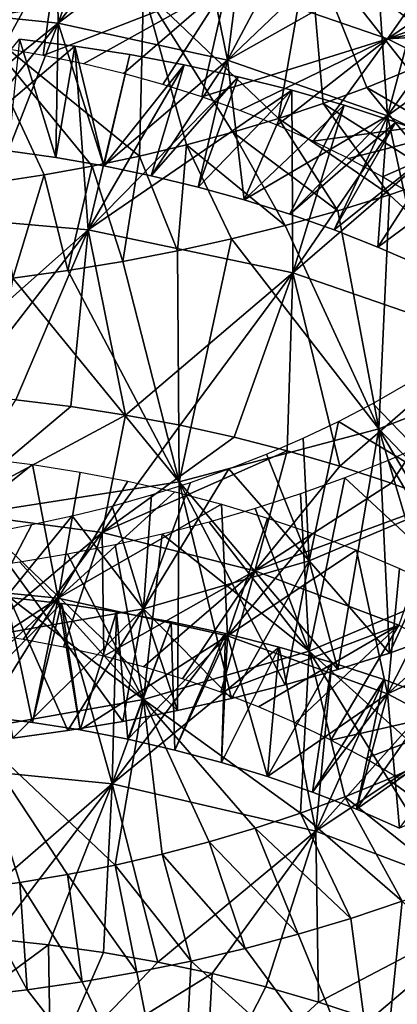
# Model space of a CAD drawing. Header units: millimetres. Extents: x -161 to 161, y -94 to 1149.
# Tile 794 of 1056: x 44.81 to 47.22, y 399.76 to 406.05. Entities that reach past the tile are written whole.
import ezdxf

# ---------------------------------------------------------------- set-up
doc = ezdxf.new("R2010")
doc.units = ezdxf.units.MM
doc.header["$LTSCALE"] = 81.481481
for name, color, linetype in [('65', 7, 'CONTINUOUS'), ('66', 7, 'CONTINUOUS'), ('67', 7, 'CONTINUOUS'), ('68', 7, 'CONTINUOUS'), ('69', 7, 'CONTINUOUS'), ('70', 7, 'CONTINUOUS'), ('80', 7, 'CONTINUOUS'), ('81', 7, 'CONTINUOUS')]:
    doc.layers.add(name, color=color, linetype=linetype)

msp = doc.modelspace()

# ---------------------------------------------------------------- linework, layer by layer
at = {"layer": '65', "color": 7, "linetype": 'CONTINUOUS', "true_color": 0xaaaaaa}
for points in [[(44.7803, 403.6186, -23.213), (45.1322, 403.5757, -23.2182), (44.3337, 402.9061, -22.2504), (44.7803, 403.6186, -23.213)], [(45.1322, 403.5757, -23.2182), (45.4828, 403.5216, -23.2096), (44.3337, 402.9061, -22.2504), (45.1322, 403.5757, -23.2182)], [(44.3337, 402.9061, -22.2504), (45.4828, 403.5216, -23.2096), (45.3339, 402.7704, -22.2857), (44.3337, 402.9061, -22.2504)], [(45.4828, 403.5216, -23.2096), (45.831, 403.4564, -23.1873), (45.3339, 402.7704, -22.2857), (45.4828, 403.5216, -23.2096)], [(45.831, 403.4564, -23.1873), (46.1759, 403.3801, -23.1515), (45.3339, 402.7704, -22.2857), (45.831, 403.4564, -23.1873)], [(46.1759, 403.3801, -23.1515), (46.5165, 403.2928, -23.1023), (45.3339, 402.7704, -22.2857), (46.1759, 403.3801, -23.1515)], [(45.3339, 402.7704, -22.2857), (46.5165, 403.2928, -23.1023), (46.3091, 402.5268, -22.1884), (45.3339, 402.7704, -22.2857)], [(46.5165, 403.2928, -23.1023), (46.8521, 403.1947, -23.04), (46.3091, 402.5268, -22.1884), (46.5165, 403.2928, -23.1023)], [(46.8521, 403.1947, -23.04), (47.1817, 403.0859, -22.9646), (46.3091, 402.5268, -22.1884), (46.8521, 403.1947, -23.04)], [(47.1817, 403.0859, -22.9646), (47.5045, 402.9665, -22.8766), (46.3091, 402.5268, -22.1884), (47.1817, 403.0859, -22.9646)], [(46.3091, 402.5268, -22.1884), (47.5045, 402.9665, -22.8766), (47.2304, 402.1787, -21.9643), (46.3091, 402.5268, -22.1884)], [(44.3337, 402.9061, -22.2504), (45.3339, 402.7704, -22.2857), (44.5679, 402.1285, -21.3385), (44.3337, 402.9061, -22.2504)], [(44.5679, 402.1285, -21.3385), (45.3339, 402.7704, -22.2857), (44.8275, 402.0885, -21.3564), (44.5679, 402.1285, -21.3385)], [(44.8275, 402.0885, -21.3564), (45.3339, 402.7704, -22.2857), (45.086, 402.0392, -21.3629), (44.8275, 402.0885, -21.3564)], [(45.086, 402.0392, -21.3629), (45.3339, 402.7704, -22.2857), (45.3426, 401.9808, -21.3581), (45.086, 402.0392, -21.3629)], [(45.3339, 402.7704, -22.2857), (46.3091, 402.5268, -22.1884), (45.3426, 401.9808, -21.3581), (45.3339, 402.7704, -22.2857)], [(45.3426, 401.9808, -21.3581), (46.3091, 402.5268, -22.1884), (45.5962, 401.9134, -21.3423), (45.3426, 401.9808, -21.3581)], [(45.5962, 401.9134, -21.3423), (46.3091, 402.5268, -22.1884), (45.8461, 401.8372, -21.3156), (45.5962, 401.9134, -21.3423)], [(45.8461, 401.8372, -21.3156), (46.3091, 402.5268, -22.1884), (46.0916, 401.7521, -21.2782), (45.8461, 401.8372, -21.3156)], [(46.3091, 402.5268, -22.1884), (47.2304, 402.1787, -21.9643), (46.0916, 401.7521, -21.2782), (46.3091, 402.5268, -22.1884)], [(46.0916, 401.7521, -21.2782), (47.2304, 402.1787, -21.9643), (46.332, 401.6584, -21.2302), (46.0916, 401.7521, -21.2782)], [(46.332, 401.6584, -21.2302), (47.2304, 402.1787, -21.9643), (46.5668, 401.556, -21.1718), (46.332, 401.6584, -21.2302)], [(46.5668, 401.556, -21.1718), (47.2304, 402.1787, -21.9643), (46.7952, 401.4452, -21.1034), (46.5668, 401.556, -21.1718)], [(47.2304, 402.1787, -21.9643), (48.0702, 401.7331, -21.6231), (46.7952, 401.4452, -21.1034), (47.2304, 402.1787, -21.9643)], [(46.7952, 401.4452, -21.1034), (48.0702, 401.7331, -21.6231), (47.0164, 401.3263, -21.0252), (46.7952, 401.4452, -21.1034)], [(47.0164, 401.3263, -21.0252), (48.0702, 401.7331, -21.6231), (47.2296, 401.1994, -20.9376), (47.0164, 401.3263, -21.0252)], [(44.6371, 400.1753, -26.1828), (44.9894, 400.1377, -26.196), (44.0018, 399.4083, -25.2306), (44.6371, 400.1753, -26.1828)], [(44.0018, 399.4083, -25.2306), (44.9894, 400.1377, -26.196), (45.0035, 399.314, -25.3167), (44.0018, 399.4083, -25.2306)], [(44.9894, 400.1377, -26.196), (45.3406, 400.0879, -26.196), (45.0035, 399.314, -25.3167), (44.9894, 400.1377, -26.196)], [(45.3406, 400.0879, -26.196), (45.6898, 400.0262, -26.183), (45.0035, 399.314, -25.3167), (45.3406, 400.0879, -26.196)], [(45.6898, 400.0262, -26.183), (46.0361, 399.9526, -26.1572), (45.0035, 399.314, -25.3167), (45.6898, 400.0262, -26.183)], [(45.0035, 399.314, -25.3167), (46.0361, 399.9526, -26.1572), (45.9902, 399.1027, -25.2757), (45.0035, 399.314, -25.3167)], [(46.0361, 399.9526, -26.1572), (46.3786, 399.8673, -26.1187), (45.9902, 399.1027, -25.2757), (46.0361, 399.9526, -26.1572)], [(46.3786, 399.8673, -26.1187), (46.7164, 399.7702, -26.0676), (45.9902, 399.1027, -25.2757), (46.3786, 399.8673, -26.1187)], [(46.7164, 399.7702, -26.0676), (47.0487, 399.6615, -26.0043), (45.9902, 399.1027, -25.2757), (46.7164, 399.7702, -26.0676)]]:
    msp.add_3dface(points, dxfattribs=at)
at = {"layer": '66', "color": 7, "linetype": 'CONTINUOUS', "true_color": 0xaaaaaa}
for points in [[(44.7308, 405.2109, -20.4618), (45.0376, 405.1672, -20.4687), (44.8047, 405.9237, -21.4246), (44.7308, 405.2109, -20.4618)], [(44.8047, 405.9237, -21.4246), (45.0376, 405.1672, -20.4687), (45.1578, 405.8796, -21.4268), (44.8047, 405.9237, -21.4246)], [(45.0376, 405.1672, -20.4687), (45.343, 405.1138, -20.4626), (45.1578, 405.8796, -21.4268), (45.0376, 405.1672, -20.4687)], [(45.1578, 405.8796, -21.4268), (45.343, 405.1138, -20.4626), (45.5091, 405.8248, -21.4149), (45.1578, 405.8796, -21.4268)], [(45.5091, 405.8248, -21.4149), (45.343, 405.1138, -20.4626), (45.8579, 405.7595, -21.3888), (45.5091, 405.8248, -21.4149)], [(45.343, 405.1138, -20.4626), (45.646, 405.0509, -20.4437), (45.8579, 405.7595, -21.3888), (45.343, 405.1138, -20.4626)], [(45.8579, 405.7595, -21.3888), (45.646, 405.0509, -20.4437), (46.2033, 405.6838, -21.3488), (45.8579, 405.7595, -21.3888)], [(45.646, 405.0509, -20.4437), (45.9457, 404.9784, -20.4121), (46.2033, 405.6838, -21.3488), (45.646, 405.0509, -20.4437)], [(46.2033, 405.6838, -21.3488), (45.9457, 404.9784, -20.4121), (46.5445, 405.5976, -21.2951), (46.2033, 405.6838, -21.3488)], [(45.9457, 404.9784, -20.4121), (46.2412, 404.8964, -20.3681), (46.5445, 405.5976, -21.2951), (45.9457, 404.9784, -20.4121)], [(46.5445, 405.5976, -21.2951), (46.2412, 404.8964, -20.3681), (46.8805, 405.501, -21.2277), (46.5445, 405.5976, -21.2951)], [(46.2412, 404.8964, -20.3681), (46.5318, 404.8052, -20.3117), (46.8805, 405.501, -21.2277), (46.2412, 404.8964, -20.3681)], [(46.8805, 405.501, -21.2277), (46.5318, 404.8052, -20.3117), (47.2104, 405.3942, -21.1468), (46.8805, 405.501, -21.2277)], [(46.5318, 404.8052, -20.3117), (46.8166, 404.7047, -20.2431), (47.2104, 405.3942, -21.1468), (46.5318, 404.8052, -20.3117)], [(47.2104, 405.3942, -21.1468), (46.8166, 404.7047, -20.2431), (47.5334, 405.2773, -21.0526), (47.2104, 405.3942, -21.1468)], [(46.8166, 404.7047, -20.2431), (47.0948, 404.595, -20.1626), (47.5334, 405.2773, -21.0526), (46.8166, 404.7047, -20.2431)], [(47.5334, 405.2773, -21.0526), (47.0948, 404.595, -20.1626), (47.8487, 405.1505, -20.9456), (47.5334, 405.2773, -21.0526)], [(47.0948, 404.595, -20.1626), (47.3659, 404.4764, -20.0704), (47.8487, 405.1505, -20.9456), (47.0948, 404.595, -20.1626)], [(44.5786, 401.5961, -23.3349), (44.8864, 401.5581, -23.3507), (44.7182, 402.3591, -24.2574), (44.5786, 401.5961, -23.3349)], [(44.7182, 402.3591, -24.2574), (44.8864, 401.5581, -23.3507), (45.0722, 402.318, -24.2657), (44.7182, 402.3591, -24.2574)], [(44.8864, 401.5581, -23.3507), (45.1928, 401.5096, -23.3541), (45.0722, 402.318, -24.2657), (44.8864, 401.5581, -23.3507)], [(45.0722, 402.318, -24.2657), (45.1928, 401.5096, -23.3541), (45.4246, 402.2653, -24.2604), (45.0722, 402.318, -24.2657)], [(45.1928, 401.5096, -23.3541), (45.4971, 401.4506, -23.3451), (45.4246, 402.2653, -24.2604), (45.1928, 401.5096, -23.3541)], [(45.4246, 402.2653, -24.2604), (45.4971, 401.4506, -23.3451), (45.7744, 402.2012, -24.2417), (45.4246, 402.2653, -24.2604)], [(45.4971, 401.4506, -23.3451), (45.7984, 401.3814, -23.3241), (45.7744, 402.2012, -24.2417), (45.4971, 401.4506, -23.3451)], [(45.7744, 402.2012, -24.2417), (45.7984, 401.3814, -23.3241), (46.121, 402.1257, -24.2097), (45.7744, 402.2012, -24.2417)], [(45.7984, 401.3814, -23.3241), (46.0961, 401.3019, -23.2911), (46.121, 402.1257, -24.2097), (45.7984, 401.3814, -23.3241)], [(46.121, 402.1257, -24.2097), (46.0961, 401.3019, -23.2911), (46.4635, 402.039, -24.1645), (46.121, 402.1257, -24.2097)], [(46.0961, 401.3019, -23.2911), (46.3894, 401.2122, -23.2462), (46.4635, 402.039, -24.1645), (46.0961, 401.3019, -23.2911)], [(46.4635, 402.039, -24.1645), (46.3894, 401.2122, -23.2462), (46.801, 401.941, -24.1063), (46.4635, 402.039, -24.1645)], [(46.3894, 401.2122, -23.2462), (46.6774, 401.1124, -23.1897), (46.801, 401.941, -24.1063), (46.3894, 401.2122, -23.2462)], [(46.801, 401.941, -24.1063), (46.6774, 401.1124, -23.1897), (47.1329, 401.8318, -24.0352), (46.801, 401.941, -24.1063)], [(46.6774, 401.1124, -23.1897), (46.9591, 401.0027, -23.1216), (47.1329, 401.8318, -24.0352), (46.6774, 401.1124, -23.1897)], [(47.1329, 401.8318, -24.0352), (46.9591, 401.0027, -23.1216), (47.458, 401.7117, -23.9514), (47.1329, 401.8318, -24.0352)], [(47.458, 401.7117, -23.9514), (46.9591, 401.0027, -23.1216), (47.7755, 401.5807, -23.8552), (47.458, 401.7117, -23.9514)], [(46.9591, 401.0027, -23.1216), (47.2339, 400.8832, -23.0424), (47.7755, 401.5807, -23.8552), (46.9591, 401.0027, -23.1216)]]:
    msp.add_3dface(points, dxfattribs=at)
at = {"layer": '67', "color": 7, "linetype": 'CONTINUOUS', "true_color": 0xaaaaaa}
for points in [[(44.8047, 405.9237, -21.4246), (45.1578, 405.8796, -21.4268), (43.9091, 404.8232, -22.2362), (44.8047, 405.9237, -21.4246)], [(43.9091, 404.8232, -22.2362), (45.1578, 405.8796, -21.4268), (45.2443, 404.7044, -22.3095), (43.9091, 404.8232, -22.2362)], [(45.1578, 405.8796, -21.4268), (45.5091, 405.8248, -21.4149), (45.2443, 404.7044, -22.3095), (45.1578, 405.8796, -21.4268)], [(45.5091, 405.8248, -21.4149), (45.8579, 405.7595, -21.3888), (45.2443, 404.7044, -22.3095), (45.5091, 405.8248, -21.4149)], [(45.8579, 405.7595, -21.3888), (46.2033, 405.6838, -21.3488), (45.2443, 404.7044, -22.3095), (45.8579, 405.7595, -21.3888)], [(46.2033, 405.6838, -21.3488), (46.5445, 405.5976, -21.2951), (45.2443, 404.7044, -22.3095), (46.2033, 405.6838, -21.3488)], [(45.2443, 404.7044, -22.3095), (46.5445, 405.5976, -21.2951), (46.5527, 404.4301, -22.1834), (45.2443, 404.7044, -22.3095)], [(46.5445, 405.5976, -21.2951), (46.8805, 405.501, -21.2277), (46.5527, 404.4301, -22.1834), (46.5445, 405.5976, -21.2951)], [(46.8805, 405.501, -21.2277), (47.2104, 405.3942, -21.1468), (46.5527, 404.4301, -22.1834), (46.8805, 405.501, -21.2277)], [(47.2104, 405.3942, -21.1468), (47.5334, 405.2773, -21.0526), (46.5527, 404.4301, -22.1834), (47.2104, 405.3942, -21.1468)], [(46.5527, 404.4301, -22.1834), (47.5334, 405.2773, -21.0526), (47.7861, 404.005, -21.8663), (46.5527, 404.4301, -22.1834)], [(44.0755, 403.6709, -23.1613), (43.9091, 404.8232, -22.2362), (45.2443, 404.7044, -22.3095), (44.0755, 403.6709, -23.1613)], [(44.4278, 403.6503, -23.1941), (44.0755, 403.6709, -23.1613), (45.2443, 404.7044, -22.3095), (44.4278, 403.6503, -23.1941)], [(44.7803, 403.6186, -23.213), (44.4278, 403.6503, -23.1941), (45.2443, 404.7044, -22.3095), (44.7803, 403.6186, -23.213)], [(45.1322, 403.5757, -23.2182), (44.7803, 403.6186, -23.213), (45.2443, 404.7044, -22.3095), (45.1322, 403.5757, -23.2182)], [(45.4828, 403.5216, -23.2096), (45.1322, 403.5757, -23.2182), (45.2443, 404.7044, -22.3095), (45.4828, 403.5216, -23.2096)], [(45.4828, 403.5216, -23.2096), (45.2443, 404.7044, -22.3095), (46.5527, 404.4301, -22.1834), (45.4828, 403.5216, -23.2096)], [(45.831, 403.4564, -23.1873), (45.4828, 403.5216, -23.2096), (46.5527, 404.4301, -22.1834), (45.831, 403.4564, -23.1873)], [(46.1759, 403.3801, -23.1515), (45.831, 403.4564, -23.1873), (46.5527, 404.4301, -22.1834), (46.1759, 403.3801, -23.1515)], [(46.5165, 403.2928, -23.1023), (46.1759, 403.3801, -23.1515), (46.5527, 404.4301, -22.1834), (46.5165, 403.2928, -23.1023)], [(46.8521, 403.1947, -23.04), (46.5165, 403.2928, -23.1023), (46.5527, 404.4301, -22.1834), (46.8521, 403.1947, -23.04)], [(46.8521, 403.1947, -23.04), (46.5527, 404.4301, -22.1834), (47.7861, 404.005, -21.8663), (46.8521, 403.1947, -23.04)], [(47.1817, 403.0859, -22.9646), (46.8521, 403.1947, -23.04), (47.7861, 404.005, -21.8663), (47.1817, 403.0859, -22.9646)], [(47.5045, 402.9665, -22.8766), (47.1817, 403.0859, -22.9646), (47.7861, 404.005, -21.8663), (47.5045, 402.9665, -22.8766)], [(44.7182, 402.3591, -24.2574), (45.0722, 402.318, -24.2657), (44.0628, 401.298, -25.1586), (44.7182, 402.3591, -24.2574)], [(44.0628, 401.298, -25.1586), (45.0722, 402.318, -24.2657), (45.3974, 401.1646, -25.217), (44.0628, 401.298, -25.1586)], [(45.0722, 402.318, -24.2657), (45.4246, 402.2653, -24.2604), (45.3974, 401.1646, -25.217), (45.0722, 402.318, -24.2657)], [(45.4246, 402.2653, -24.2604), (45.7744, 402.2012, -24.2417), (45.3974, 401.1646, -25.217), (45.4246, 402.2653, -24.2604)], [(45.7744, 402.2012, -24.2417), (46.121, 402.1257, -24.2097), (45.3974, 401.1646, -25.217), (45.7744, 402.2012, -24.2417)], [(46.121, 402.1257, -24.2097), (46.4635, 402.039, -24.1645), (45.3974, 401.1646, -25.217), (46.121, 402.1257, -24.2097)], [(45.3974, 401.1646, -25.217), (46.4635, 402.039, -24.1645), (46.6995, 400.8639, -25.087), (45.3974, 401.1646, -25.217)], [(46.4635, 402.039, -24.1645), (46.801, 401.941, -24.1063), (46.6995, 400.8639, -25.087), (46.4635, 402.039, -24.1645)], [(46.801, 401.941, -24.1063), (47.1329, 401.8318, -24.0352), (46.6995, 400.8639, -25.087), (46.801, 401.941, -24.1063)], [(47.1329, 401.8318, -24.0352), (47.458, 401.7117, -23.9514), (46.6995, 400.8639, -25.087), (47.1329, 401.8318, -24.0352)], [(47.458, 401.7117, -23.9514), (47.7755, 401.5807, -23.8552), (46.6995, 400.8639, -25.087), (47.458, 401.7117, -23.9514)], [(46.6995, 400.8639, -25.087), (47.7755, 401.5807, -23.8552), (47.9213, 400.4017, -24.7769), (46.6995, 400.8639, -25.087)], [(44.2845, 400.2008, -26.1566), (44.0628, 401.298, -25.1586), (45.3974, 401.1646, -25.217), (44.2845, 400.2008, -26.1566)], [(44.6371, 400.1753, -26.1828), (44.2845, 400.2008, -26.1566), (45.3974, 401.1646, -25.217), (44.6371, 400.1753, -26.1828)], [(44.9894, 400.1377, -26.196), (44.6371, 400.1753, -26.1828), (45.3974, 401.1646, -25.217), (44.9894, 400.1377, -26.196)], [(45.3406, 400.0879, -26.196), (44.9894, 400.1377, -26.196), (45.3974, 401.1646, -25.217), (45.3406, 400.0879, -26.196)], [(45.6898, 400.0262, -26.183), (45.3406, 400.0879, -26.196), (45.3974, 401.1646, -25.217), (45.6898, 400.0262, -26.183)], [(45.6898, 400.0262, -26.183), (45.3974, 401.1646, -25.217), (46.6995, 400.8639, -25.087), (45.6898, 400.0262, -26.183)], [(46.0361, 399.9526, -26.1572), (45.6898, 400.0262, -26.183), (46.6995, 400.8639, -25.087), (46.0361, 399.9526, -26.1572)], [(46.3786, 399.8673, -26.1187), (46.0361, 399.9526, -26.1572), (46.6995, 400.8639, -25.087), (46.3786, 399.8673, -26.1187)], [(46.7164, 399.7702, -26.0676), (46.3786, 399.8673, -26.1187), (46.6995, 400.8639, -25.087), (46.7164, 399.7702, -26.0676)], [(46.7164, 399.7702, -26.0676), (46.6995, 400.8639, -25.087), (47.9213, 400.4017, -24.7769), (46.7164, 399.7702, -26.0676)], [(47.0487, 399.6615, -26.0043), (46.7164, 399.7702, -26.0676), (47.9213, 400.4017, -24.7769), (47.0487, 399.6615, -26.0043)], [(47.3745, 399.5415, -25.9288), (47.0487, 399.6615, -26.0043), (47.9213, 400.4017, -24.7769), (47.3745, 399.5415, -25.9288)]]:
    msp.add_3dface(points, dxfattribs=at)
at = {"layer": '68', "color": 7, "linetype": 'CONTINUOUS', "true_color": 0xaaaaaa}
for points in [[(43.9487, 406.6303, -19.405), (45.0512, 406.5156, -19.4863), (44.1789, 405.9305, -18.4487), (43.9487, 406.6303, -19.405)], [(46.134, 406.2799, -19.3979), (47.6167, 406.583, -20.0451), (47.1576, 405.9267, -19.1467), (46.134, 406.2799, -19.3979)], [(47.6167, 406.583, -20.0451), (47.9288, 406.4567, -19.9323), (47.1576, 405.9267, -19.1467), (47.6167, 406.583, -20.0451)], [(44.1789, 405.9305, -18.4487), (45.0512, 406.5156, -19.4863), (44.4383, 405.9022, -18.4821), (44.1789, 405.9305, -18.4487)], [(44.4383, 405.9022, -18.4821), (45.0512, 406.5156, -19.4863), (44.6978, 405.8654, -18.5034), (44.4383, 405.9022, -18.4821)], [(44.6978, 405.8654, -18.5034), (45.0512, 406.5156, -19.4863), (44.9565, 405.8202, -18.5127), (44.6978, 405.8654, -18.5034)], [(45.0512, 406.5156, -19.4863), (46.134, 406.2799, -19.3979), (44.9565, 405.8202, -18.5127), (45.0512, 406.5156, -19.4863)], [(47.9288, 406.4567, -19.9323), (48.2324, 406.321, -19.8069), (47.1576, 405.9267, -19.1467), (47.9288, 406.4567, -19.9323)], [(48.2324, 406.321, -19.8069), (48.5268, 406.1764, -19.6693), (47.1576, 405.9267, -19.1467), (48.2324, 406.321, -19.8069)], [(44.9565, 405.8202, -18.5127), (46.134, 406.2799, -19.3979), (45.2138, 405.7665, -18.5103), (44.9565, 405.8202, -18.5127)], [(45.2138, 405.7665, -18.5103), (46.134, 406.2799, -19.3979), (45.4688, 405.7045, -18.4961), (45.2138, 405.7665, -18.5103)], [(45.4688, 405.7045, -18.4961), (46.134, 406.2799, -19.3979), (45.7209, 405.6341, -18.4705), (45.4688, 405.7045, -18.4961)], [(45.7209, 405.6341, -18.4705), (46.134, 406.2799, -19.3979), (45.9692, 405.5555, -18.4334), (45.7209, 405.6341, -18.4705)], [(46.134, 406.2799, -19.3979), (47.1576, 405.9267, -19.1467), (45.9692, 405.5555, -18.4334), (46.134, 406.2799, -19.3979)], [(48.5268, 406.1764, -19.6693), (48.8111, 406.023, -19.52), (47.1576, 405.9267, -19.1467), (48.5268, 406.1764, -19.6693)], [(47.1576, 405.9267, -19.1467), (48.8111, 406.023, -19.52), (48.0852, 405.4634, -18.7453), (47.1576, 405.9267, -19.1467)], [(45.9692, 405.5555, -18.4334), (47.1576, 405.9267, -19.1467), (46.2129, 405.4687, -18.385), (45.9692, 405.5555, -18.4334)], [(46.2129, 405.4687, -18.385), (47.1576, 405.9267, -19.1467), (46.451, 405.374, -18.3256), (46.2129, 405.4687, -18.385)], [(46.451, 405.374, -18.3256), (47.1576, 405.9267, -19.1467), (46.6826, 405.2714, -18.2555), (46.451, 405.374, -18.3256)], [(47.1576, 405.9267, -19.1467), (48.0852, 405.4634, -18.7453), (46.6826, 405.2714, -18.2555), (47.1576, 405.9267, -19.1467)], [(46.6826, 405.2714, -18.2555), (48.0852, 405.4634, -18.7453), (46.9073, 405.1613, -18.1751), (46.6826, 405.2714, -18.2555)], [(46.9073, 405.1613, -18.1751), (48.0852, 405.4634, -18.7453), (47.1242, 405.0439, -18.0847), (46.9073, 405.1613, -18.1751)], [(47.1242, 405.0439, -18.0847), (48.0852, 405.4634, -18.7453), (47.3328, 404.9196, -17.9849), (47.1242, 405.0439, -18.0847)], [(47.2734, 403.7179, -9.9671), (47.6355, 403.0025, -8.99), (47.0626, 403.5966, -9.8671), (47.2734, 403.7179, -9.9671)], [(47.0626, 403.5966, -9.8671), (47.6355, 403.0025, -8.99), (46.8437, 403.4816, -9.7773), (47.0626, 403.5966, -9.8671)], [(46.8437, 403.4816, -9.7773), (46.6557, 402.5904, -8.6557), (46.6172, 403.3732, -9.6979), (46.8437, 403.4816, -9.7773)], [(47.6355, 403.0025, -8.99), (46.6557, 402.5904, -8.6557), (46.8437, 403.4816, -9.7773), (47.6355, 403.0025, -8.99)], [(46.6172, 403.3732, -9.6979), (46.6557, 402.5904, -8.6557), (46.3836, 403.2717, -9.6294), (46.6172, 403.3732, -9.6979)], [(46.3836, 403.2717, -9.6294), (46.6557, 402.5904, -8.6557), (46.1437, 403.1775, -9.5721), (46.3836, 403.2717, -9.6294)], [(46.6557, 402.5904, -8.6557), (45.5976, 402.2844, -8.4858), (46.1437, 403.1775, -9.5721), (46.6557, 402.5904, -8.6557)], [(46.1437, 403.1775, -9.5721), (45.5976, 402.2844, -8.4858), (45.8985, 403.0907, -9.5265), (46.1437, 403.1775, -9.5721)], [(45.8985, 403.0907, -9.5265), (45.5976, 402.2844, -8.4858), (45.6491, 403.0116, -9.4926), (45.8985, 403.0907, -9.5265)], [(45.6491, 403.0116, -9.4926), (45.5976, 402.2844, -8.4858), (45.3963, 402.9403, -9.4706), (45.6491, 403.0116, -9.4926)], [(47.6355, 403.0025, -8.99), (47.1705, 402.0013, -7.7433), (46.6557, 402.5904, -8.6557), (47.6355, 403.0025, -8.99)], [(47.4944, 402.1165, -7.8393), (47.1705, 402.0013, -7.7433), (47.6355, 403.0025, -8.99), (47.4944, 402.1165, -7.8393)], [(45.3963, 402.9403, -9.4706), (45.5976, 402.2844, -8.4858), (45.1411, 402.877, -9.4605), (45.3963, 402.9403, -9.4706)], [(45.5976, 402.2844, -8.4858), (44.5, 402.0909, -8.4876), (45.1411, 402.877, -9.4605), (45.5976, 402.2844, -8.4858)], [(45.1411, 402.877, -9.4605), (44.5, 402.0909, -8.4876), (44.8839, 402.8215, -9.4625), (45.1411, 402.877, -9.4605)], [(44.8839, 402.8215, -9.4625), (44.5, 402.0909, -8.4876), (44.6254, 402.774, -9.4766), (44.8839, 402.8215, -9.4625)], [(46.6557, 402.5904, -8.6557), (46.1606, 401.711, -7.5403), (45.5976, 402.2844, -8.4858), (46.6557, 402.5904, -8.6557)], [(46.5026, 401.7984, -7.5936), (46.1606, 401.711, -7.5403), (46.6557, 402.5904, -8.6557), (46.5026, 401.7984, -7.5936)], [(46.8396, 401.8953, -7.6613), (46.5026, 401.7984, -7.5936), (46.6557, 402.5904, -8.6557), (46.8396, 401.8953, -7.6613)], [(47.1705, 402.0013, -7.7433), (46.8396, 401.8953, -7.6613), (46.6557, 402.5904, -8.6557), (47.1705, 402.0013, -7.7433)], [(45.5976, 402.2844, -8.4858), (44.7607, 401.4574, -7.4738), (44.5, 402.0909, -8.4876), (45.5976, 402.2844, -8.4858)], [(45.1138, 401.5062, -7.4682), (44.7607, 401.4574, -7.4738), (45.5976, 402.2844, -8.4858), (45.1138, 401.5062, -7.4682)], [(45.4653, 401.5648, -7.4775), (45.1138, 401.5062, -7.4682), (45.5976, 402.2844, -8.4858), (45.4653, 401.5648, -7.4775)], [(45.8146, 401.6331, -7.5016), (45.4653, 401.5648, -7.4775), (45.5976, 402.2844, -8.4858), (45.8146, 401.6331, -7.5016)], [(46.1606, 401.711, -7.5403), (45.8146, 401.6331, -7.5016), (45.5976, 402.2844, -8.4858), (46.1606, 401.711, -7.5403)]]:
    msp.add_3dface(points, dxfattribs=at)
at = {"layer": '69', "color": 7, "linetype": 'CONTINUOUS', "true_color": 0xaaaaaa}
for points in [[(47.2968, 405.7263, -7.0438), (47.0245, 405.6154, -6.9461), (47.8105, 405.1594, -6.1167), (47.2968, 405.7263, -7.0438)], [(47.0245, 405.6154, -6.9461), (46.7453, 405.512, -6.8611), (47.4944, 405.04, -6.0022), (47.0245, 405.6154, -6.9461)], [(47.8105, 405.1594, -6.1167), (47.0245, 405.6154, -6.9461), (47.4944, 405.04, -6.0022), (47.8105, 405.1594, -6.1167)], [(46.7453, 405.512, -6.8611), (46.4598, 405.4163, -6.7891), (47.1705, 404.9288, -5.9016), (46.7453, 405.512, -6.8611)], [(47.4944, 405.04, -6.0022), (46.7453, 405.512, -6.8611), (47.1705, 404.9288, -5.9016), (47.4944, 405.04, -6.0022)], [(46.4598, 405.4163, -6.7891), (46.1686, 405.3284, -6.7303), (46.8396, 404.8261, -5.8155), (46.4598, 405.4163, -6.7891)], [(47.1705, 404.9288, -5.9016), (46.4598, 405.4163, -6.7891), (46.8396, 404.8261, -5.8155), (47.1705, 404.9288, -5.9016)], [(46.1686, 405.3284, -6.7303), (45.8724, 405.2483, -6.6847), (46.5026, 404.7321, -5.744), (46.1686, 405.3284, -6.7303)], [(46.8396, 404.8261, -5.8155), (46.1686, 405.3284, -6.7303), (46.5026, 404.7321, -5.744), (46.8396, 404.8261, -5.8155)], [(45.8724, 405.2483, -6.6847), (45.5721, 405.1762, -6.6527), (45.8146, 404.5705, -5.6454), (45.8724, 405.2483, -6.6847)], [(46.1606, 404.6468, -5.6872), (45.8724, 405.2483, -6.6847), (45.8146, 404.5705, -5.6454), (46.1606, 404.6468, -5.6872)], [(46.5026, 404.7321, -5.744), (45.8724, 405.2483, -6.6847), (46.1606, 404.6468, -5.6872), (46.5026, 404.7321, -5.744)], [(45.5721, 405.1762, -6.6527), (45.2686, 405.1122, -6.6342), (45.4653, 404.5032, -5.6186), (45.5721, 405.1762, -6.6527)], [(45.8146, 404.5705, -5.6454), (45.5721, 405.1762, -6.6527), (45.4653, 404.5032, -5.6186), (45.8146, 404.5705, -5.6454)], [(45.2686, 405.1122, -6.6342), (44.963, 405.0565, -6.6296), (45.1138, 404.4451, -5.607), (45.2686, 405.1122, -6.6342)], [(45.4653, 404.5032, -5.6186), (45.2686, 405.1122, -6.6342), (45.1138, 404.4451, -5.607), (45.4653, 404.5032, -5.6186)], [(44.963, 405.0565, -6.6296), (44.6561, 405.0093, -6.6389), (44.7607, 404.3961, -5.6106), (44.963, 405.0565, -6.6296)], [(45.1138, 404.4451, -5.607), (44.963, 405.0565, -6.6296), (44.7607, 404.3961, -5.6106), (45.1138, 404.4451, -5.607)], [(47.4302, 401.3163, -9.9701), (47.1611, 401.1953, -9.8734), (47.8857, 400.6632, -9.0583), (47.4302, 401.3163, -9.9701)], [(47.1611, 401.1953, -9.8734), (46.8843, 401.0823, -9.7886), (47.5722, 400.535, -8.9484), (47.1611, 401.1953, -9.8734)], [(47.8857, 400.6632, -9.0583), (47.1611, 401.1953, -9.8734), (47.5722, 400.535, -8.9484), (47.8857, 400.6632, -9.0583)], [(46.8843, 401.0823, -9.7886), (46.6005, 400.9776, -9.7162), (47.2507, 400.4156, -8.8518), (46.8843, 401.0823, -9.7886)], [(47.5722, 400.535, -8.9484), (46.8843, 401.0823, -9.7886), (47.2507, 400.4156, -8.8518), (47.5722, 400.535, -8.9484)], [(46.6005, 400.9776, -9.7162), (46.3107, 400.8816, -9.6565), (46.9219, 400.3056, -8.769), (46.6005, 400.9776, -9.7162)], [(47.2507, 400.4156, -8.8518), (46.6005, 400.9776, -9.7162), (46.9219, 400.3056, -8.769), (47.2507, 400.4156, -8.8518)], [(46.3107, 400.8816, -9.6565), (46.016, 400.7943, -9.6097), (46.587, 400.2051, -8.7001), (46.3107, 400.8816, -9.6565)], [(46.9219, 400.3056, -8.769), (46.3107, 400.8816, -9.6565), (46.587, 400.2051, -8.7001), (46.9219, 400.3056, -8.769)], [(46.016, 400.7943, -9.6097), (45.7174, 400.716, -9.5759), (46.2468, 400.1142, -8.6453), (46.016, 400.7943, -9.6097)], [(46.587, 400.2051, -8.7001), (46.016, 400.7943, -9.6097), (46.2468, 400.1142, -8.6453), (46.587, 400.2051, -8.7001)], [(45.7174, 400.716, -9.5759), (45.4156, 400.6468, -9.5552), (45.9024, 400.0331, -8.6048), (45.7174, 400.716, -9.5759)], [(46.2468, 400.1142, -8.6453), (45.7174, 400.716, -9.5759), (45.9024, 400.0331, -8.6048), (46.2468, 400.1142, -8.6453)], [(45.4156, 400.6468, -9.5552), (45.1116, 400.5866, -9.5476), (45.5547, 399.9619, -8.5787), (45.4156, 400.6468, -9.5552)], [(45.9024, 400.0331, -8.6048), (45.4156, 400.6468, -9.5552), (45.5547, 399.9619, -8.5787), (45.9024, 400.0331, -8.6048)], [(45.1116, 400.5866, -9.5476), (44.8061, 400.5357, -9.5533), (45.2045, 399.9007, -8.567), (45.1116, 400.5866, -9.5476)], [(45.5547, 399.9619, -8.5787), (45.1116, 400.5866, -9.5476), (45.2045, 399.9007, -8.567), (45.5547, 399.9619, -8.5787)], [(44.8061, 400.5357, -9.5533), (44.5, 400.494, -9.5724), (44.8526, 399.8495, -8.5698), (44.8061, 400.5357, -9.5533)], [(45.2045, 399.9007, -8.567), (44.8061, 400.5357, -9.5533), (44.8526, 399.8495, -8.5698), (45.2045, 399.9007, -8.567)], [(44.5, 400.494, -9.5724), (44.5, 399.8086, -8.5874), (44.8526, 399.8495, -8.5698), (44.5, 400.494, -9.5724)]]:
    msp.add_3dface(points, dxfattribs=at)
at = {"layer": '70', "color": 7, "linetype": 'CONTINUOUS', "true_color": 0xaaaaaa}
for points in [[(47.4944, 405.04, -6.0022), (47.1705, 404.9288, -5.9016), (48.2843, 403.896, -7.2189), (47.4944, 405.04, -6.0022)], [(47.1705, 404.9288, -5.9016), (46.8396, 404.8261, -5.8155), (47.1017, 403.4332, -6.789), (47.1705, 404.9288, -5.9016)], [(48.2843, 403.896, -7.2189), (47.1705, 404.9288, -5.9016), (47.1017, 403.4332, -6.789), (48.2843, 403.896, -7.2189)], [(46.8396, 404.8261, -5.8155), (46.5026, 404.7321, -5.744), (47.1017, 403.4332, -6.789), (46.8396, 404.8261, -5.8155)], [(46.5026, 404.7321, -5.744), (46.1606, 404.6468, -5.6872), (47.1017, 403.4332, -6.789), (46.5026, 404.7321, -5.744)], [(46.1606, 404.6468, -5.6872), (45.8146, 404.5705, -5.6454), (45.8247, 403.0946, -6.5598), (46.1606, 404.6468, -5.6872)], [(47.1017, 403.4332, -6.789), (46.1606, 404.6468, -5.6872), (45.8247, 403.0946, -6.5598), (47.1017, 403.4332, -6.789)], [(45.8146, 404.5705, -5.6454), (45.4653, 404.5032, -5.6186), (45.8247, 403.0946, -6.5598), (45.8146, 404.5705, -5.6454)], [(45.4653, 404.5032, -5.6186), (45.1138, 404.4451, -5.607), (45.8247, 403.0946, -6.5598), (45.4653, 404.5032, -5.6186)], [(45.1138, 404.4451, -5.607), (44.7607, 404.3961, -5.6106), (45.8247, 403.0946, -6.5598), (45.1138, 404.4451, -5.607)], [(45.8247, 403.0946, -6.5598), (44.7607, 404.3961, -5.6106), (44.5, 402.8876, -6.5406), (45.8247, 403.0946, -6.5598)], [(48.118, 402.3727, -8.0719), (48.2843, 403.896, -7.2189), (47.1017, 403.4332, -6.789), (48.118, 402.3727, -8.0719)], [(46.8396, 401.8953, -7.6613), (47.1017, 403.4332, -6.789), (45.8247, 403.0946, -6.5598), (46.8396, 401.8953, -7.6613)], [(46.8396, 401.8953, -7.6613), (47.1705, 402.0013, -7.7433), (47.1017, 403.4332, -6.789), (46.8396, 401.8953, -7.6613)], [(47.1705, 402.0013, -7.7433), (47.4944, 402.1165, -7.8393), (47.1017, 403.4332, -6.789), (47.1705, 402.0013, -7.7433)], [(47.4944, 402.1165, -7.8393), (47.8105, 402.2404, -7.9489), (47.1017, 403.4332, -6.789), (47.4944, 402.1165, -7.8393)], [(47.8105, 402.2404, -7.9489), (48.118, 402.3727, -8.0719), (47.1017, 403.4332, -6.789), (47.8105, 402.2404, -7.9489)], [(45.8146, 401.6331, -7.5016), (45.8247, 403.0946, -6.5598), (44.5, 402.8876, -6.5406), (45.8146, 401.6331, -7.5016)], [(45.8146, 401.6331, -7.5016), (46.1606, 401.711, -7.5403), (45.8247, 403.0946, -6.5598), (45.8146, 401.6331, -7.5016)], [(46.1606, 401.711, -7.5403), (46.5026, 401.7984, -7.5936), (45.8247, 403.0946, -6.5598), (46.1606, 401.711, -7.5403)], [(46.5026, 401.7984, -7.5936), (46.8396, 401.8953, -7.6613), (45.8247, 403.0946, -6.5598), (46.5026, 401.7984, -7.5936)], [(44.7607, 401.4574, -7.4738), (45.1138, 401.5062, -7.4682), (44.5, 402.8876, -6.5406), (44.7607, 401.4574, -7.4738)], [(45.1138, 401.5062, -7.4682), (45.4653, 401.5648, -7.4775), (44.5, 402.8876, -6.5406), (45.1138, 401.5062, -7.4682)], [(45.4653, 401.5648, -7.4775), (45.8146, 401.6331, -7.5016), (44.5, 402.8876, -6.5406), (45.4653, 401.5648, -7.4775)], [(47.2507, 400.4156, -8.8518), (46.9219, 400.3056, -8.769), (47.1017, 398.9505, -9.8092), (47.2507, 400.4156, -8.8518)], [(48.2842, 399.4391, -10.2094), (47.2507, 400.4156, -8.8518), (47.1017, 398.9505, -9.8092), (48.2842, 399.4391, -10.2094)], [(46.9219, 400.3056, -8.769), (46.587, 400.2051, -8.7001), (47.1017, 398.9505, -9.8092), (46.9219, 400.3056, -8.769)], [(46.587, 400.2051, -8.7001), (46.2468, 400.1142, -8.6453), (47.1017, 398.9505, -9.8092), (46.587, 400.2051, -8.7001)], [(46.2468, 400.1142, -8.6453), (45.9024, 400.0331, -8.6048), (47.1017, 398.9505, -9.8092), (46.2468, 400.1142, -8.6453)], [(45.9024, 400.0331, -8.6048), (45.5547, 399.9619, -8.5787), (45.8247, 398.5982, -9.6016), (45.9024, 400.0331, -8.6048)], [(47.1017, 398.9505, -9.8092), (45.9024, 400.0331, -8.6048), (45.8247, 398.5982, -9.6016), (47.1017, 398.9505, -9.8092)], [(45.5547, 399.9619, -8.5787), (45.2045, 399.9007, -8.567), (45.8247, 398.5982, -9.6016), (45.5547, 399.9619, -8.5787)], [(45.2045, 399.9007, -8.567), (44.8526, 399.8495, -8.5698), (45.8247, 398.5982, -9.6016), (45.2045, 399.9007, -8.567)], [(44.8526, 399.8495, -8.5698), (44.5, 399.8086, -8.5874), (45.8247, 398.5982, -9.6016), (44.8526, 399.8495, -8.5698)], [(44.5, 399.8086, -8.5874), (44.5, 398.3904, -9.5954), (45.8247, 398.5982, -9.6016), (44.5, 399.8086, -8.5874)]]:
    msp.add_3dface(points, dxfattribs=at)
at = {"layer": '80', "color": 7, "linetype": 'CONTINUOUS', "true_color": 0xaaaaaa}
for points in [[(43.9488, 406.1394, -19.7553), (45.0376, 406.8968, -19.2189), (45.0513, 406.0253, -19.8375), (43.9488, 406.1394, -19.7553)], [(45.0376, 406.8968, -19.2189), (45.343, 406.8437, -19.2113), (45.0513, 406.0253, -19.8375), (45.0376, 406.8968, -19.2189)], [(45.343, 406.8437, -19.2113), (45.646, 406.7812, -19.1906), (45.0513, 406.0253, -19.8375), (45.343, 406.8437, -19.2113)], [(45.646, 406.7812, -19.1906), (45.9457, 406.7097, -19.157), (45.0513, 406.0253, -19.8375), (45.646, 406.7812, -19.1906)], [(45.0513, 406.0253, -19.8375), (45.9457, 406.7097, -19.157), (46.1341, 405.7889, -19.751), (45.0513, 406.0253, -19.8375)], [(45.9457, 406.7097, -19.157), (46.2412, 406.629, -19.1106), (46.1341, 405.7889, -19.751), (45.9457, 406.7097, -19.157)], [(46.2412, 406.629, -19.1106), (46.5318, 406.5394, -19.0516), (46.1341, 405.7889, -19.751), (46.2412, 406.629, -19.1106)], [(46.5318, 406.5394, -19.0516), (46.8166, 406.4409, -18.9801), (46.1341, 405.7889, -19.751), (46.5318, 406.5394, -19.0516)], [(46.8166, 406.4409, -18.9801), (47.0948, 406.3336, -18.8964), (46.1341, 405.7889, -19.751), (46.8166, 406.4409, -18.9801)], [(46.1341, 405.7889, -19.751), (47.0948, 406.3336, -18.8964), (47.1576, 405.4337, -19.5028), (46.1341, 405.7889, -19.751)], [(47.0948, 406.3336, -18.8964), (47.3659, 406.2178, -18.8009), (47.1576, 405.4337, -19.5028), (47.0948, 406.3336, -18.8964)], [(47.3659, 406.2178, -18.8009), (47.629, 406.0936, -18.694), (47.1576, 405.4337, -19.5028), (47.3659, 406.2178, -18.8009)], [(44.1168, 405.2688, -20.4086), (43.9488, 406.1394, -19.7553), (45.0513, 406.0253, -19.8375), (44.1168, 405.2688, -20.4086)], [(47.629, 406.0936, -18.694), (47.8834, 405.9615, -18.576), (47.1576, 405.4337, -19.5028), (47.629, 406.0936, -18.694)], [(44.4236, 405.2447, -20.4417), (44.1168, 405.2688, -20.4086), (45.0513, 406.0253, -19.8375), (44.4236, 405.2447, -20.4417)], [(44.7308, 405.2109, -20.4618), (44.4236, 405.2447, -20.4417), (45.0513, 406.0253, -19.8375), (44.7308, 405.2109, -20.4618)], [(45.0376, 405.1672, -20.4687), (44.7308, 405.2109, -20.4618), (45.0513, 406.0253, -19.8375), (45.0376, 405.1672, -20.4687)], [(45.343, 405.1138, -20.4626), (45.0376, 405.1672, -20.4687), (45.0513, 406.0253, -19.8375), (45.343, 405.1138, -20.4626)], [(45.343, 405.1138, -20.4626), (45.0513, 406.0253, -19.8375), (46.1341, 405.7889, -19.751), (45.343, 405.1138, -20.4626)], [(47.1576, 405.4337, -19.5028), (47.8834, 405.9615, -18.576), (48.0852, 404.9672, -19.105), (47.1576, 405.4337, -19.5028)], [(45.646, 405.0509, -20.4437), (45.343, 405.1138, -20.4626), (46.1341, 405.7889, -19.751), (45.646, 405.0509, -20.4437)], [(45.9457, 404.9784, -20.4121), (45.646, 405.0509, -20.4437), (46.1341, 405.7889, -19.751), (45.9457, 404.9784, -20.4121)], [(46.2412, 404.8964, -20.3681), (45.9457, 404.9784, -20.4121), (46.1341, 405.7889, -19.751), (46.2412, 404.8964, -20.3681)], [(46.2412, 404.8964, -20.3681), (46.1341, 405.7889, -19.751), (47.1576, 405.4337, -19.5028), (46.2412, 404.8964, -20.3681)], [(46.5318, 404.8052, -20.3117), (46.2412, 404.8964, -20.3681), (47.1576, 405.4337, -19.5028), (46.5318, 404.8052, -20.3117)], [(46.8166, 404.7047, -20.2431), (46.5318, 404.8052, -20.3117), (47.1576, 405.4337, -19.5028), (46.8166, 404.7047, -20.2431)], [(47.0948, 404.595, -20.1626), (46.8166, 404.7047, -20.2431), (47.1576, 405.4337, -19.5028), (47.0948, 404.595, -20.1626)], [(47.3659, 404.4764, -20.0704), (47.0948, 404.595, -20.1626), (47.1576, 405.4337, -19.5028), (47.3659, 404.4764, -20.0704)], [(47.3659, 404.4764, -20.0704), (47.1576, 405.4337, -19.5028), (48.0852, 404.9672, -19.105), (47.3659, 404.4764, -20.0704)], [(44.5786, 403.2448, -21.9813), (44.8864, 403.2063, -21.996), (43.9488, 402.4612, -22.5812), (44.5786, 403.2448, -21.9813)], [(43.9488, 402.4612, -22.5812), (44.8864, 403.2063, -21.996), (45.0513, 402.3525, -22.6704), (43.9488, 402.4612, -22.5812)], [(44.8864, 403.2063, -21.996), (45.1928, 403.1577, -21.9979), (45.0513, 402.3525, -22.6704), (44.8864, 403.2063, -21.996)], [(45.1928, 403.1577, -21.9979), (45.4971, 403.0991, -21.9873), (45.0513, 402.3525, -22.6704), (45.1928, 403.1577, -21.9979)], [(45.4971, 403.0991, -21.9873), (45.7984, 403.0305, -21.9643), (45.0513, 402.3525, -22.6704), (45.4971, 403.0991, -21.9873)], [(45.7984, 403.0305, -21.9643), (46.0961, 402.9519, -21.929), (45.0513, 402.3525, -22.6704), (45.7984, 403.0305, -21.9643)], [(45.0513, 402.3525, -22.6704), (46.0961, 402.9519, -21.929), (46.134, 402.1111, -22.5988), (45.0513, 402.3525, -22.6704)], [(46.0961, 402.9519, -21.929), (46.3894, 402.8636, -21.8816), (46.134, 402.1111, -22.5988), (46.0961, 402.9519, -21.929)], [(46.3894, 402.8636, -21.8816), (46.6774, 402.7655, -21.8222), (46.134, 402.1111, -22.5988), (46.3894, 402.8636, -21.8816)], [(46.6774, 402.7655, -21.8222), (46.9591, 402.6577, -21.751), (46.134, 402.1111, -22.5988), (46.6774, 402.7655, -21.8222)], [(46.134, 402.1111, -22.5988), (46.9591, 402.6577, -21.751), (47.1576, 401.7411, -22.3732), (46.134, 402.1111, -22.5988)], [(46.9591, 402.6577, -21.751), (47.2339, 402.5406, -21.6684), (47.1576, 401.7411, -22.3732), (46.9591, 402.6577, -21.751)], [(47.2339, 402.5406, -21.6684), (47.501, 402.4144, -21.5747), (47.1576, 401.7411, -22.3732), (47.2339, 402.5406, -21.6684)], [(43.9629, 401.6402, -23.2655), (43.9488, 402.4612, -22.5812), (45.0513, 402.3525, -22.6704), (43.9629, 401.6402, -23.2655)], [(47.501, 402.4144, -21.5747), (47.7598, 402.2793, -21.4703), (47.1576, 401.7411, -22.3732), (47.501, 402.4144, -21.5747)], [(44.2704, 401.6234, -23.3065), (43.9629, 401.6402, -23.2655), (45.0513, 402.3525, -22.6704), (44.2704, 401.6234, -23.3065)], [(44.5786, 401.5961, -23.3349), (44.2704, 401.6234, -23.3065), (45.0513, 402.3525, -22.6704), (44.5786, 401.5961, -23.3349)], [(44.8864, 401.5581, -23.3507), (44.5786, 401.5961, -23.3349), (45.0513, 402.3525, -22.6704), (44.8864, 401.5581, -23.3507)], [(45.1928, 401.5096, -23.3541), (44.8864, 401.5581, -23.3507), (45.0513, 402.3525, -22.6704), (45.1928, 401.5096, -23.3541)], [(45.1928, 401.5096, -23.3541), (45.0513, 402.3525, -22.6704), (46.134, 402.1111, -22.5988), (45.1928, 401.5096, -23.3541)], [(47.7598, 402.2793, -21.4703), (48.0094, 402.1357, -21.3556), (47.1576, 401.7411, -22.3732), (47.7598, 402.2793, -21.4703)], [(45.4971, 401.4506, -23.3451), (45.1928, 401.5096, -23.3541), (46.134, 402.1111, -22.5988), (45.4971, 401.4506, -23.3451)], [(45.7984, 401.3814, -23.3241), (45.4971, 401.4506, -23.3451), (46.134, 402.1111, -22.5988), (45.7984, 401.3814, -23.3241)], [(46.0961, 401.3019, -23.2911), (45.7984, 401.3814, -23.3241), (46.134, 402.1111, -22.5988), (46.0961, 401.3019, -23.2911)], [(46.3894, 401.2122, -23.2462), (46.0961, 401.3019, -23.2911), (46.134, 402.1111, -22.5988), (46.3894, 401.2122, -23.2462)], [(46.3894, 401.2122, -23.2462), (46.134, 402.1111, -22.5988), (47.1576, 401.7411, -22.3732), (46.3894, 401.2122, -23.2462)], [(47.1576, 401.7411, -22.3732), (48.0094, 402.1357, -21.3556), (48.0852, 401.2507, -22.0054), (47.1576, 401.7411, -22.3732)], [(46.6774, 401.1124, -23.1897), (46.3894, 401.2122, -23.2462), (47.1576, 401.7411, -22.3732), (46.6774, 401.1124, -23.1897)], [(46.9591, 401.0027, -23.1216), (46.6774, 401.1124, -23.1897), (47.1576, 401.7411, -22.3732), (46.9591, 401.0027, -23.1216)], [(47.2339, 400.8832, -23.0424), (46.9591, 401.0027, -23.1216), (47.1576, 401.7411, -22.3732), (47.2339, 400.8832, -23.0424)], [(47.2339, 400.8832, -23.0424), (47.1576, 401.7411, -22.3732), (48.0852, 401.2507, -22.0054), (47.2339, 400.8832, -23.0424)]]:
    msp.add_3dface(points, dxfattribs=at)
at = {"layer": '81', "color": 7, "linetype": 'CONTINUOUS', "true_color": 0xaaaaaa}
for points in [[(45.5976, 406.2408, -6.0254), (44.6561, 407.1365, -5.3903), (44.5, 406.0475, -6.0167), (45.5976, 406.2408, -6.0254)], [(47.5617, 405.8445, -7.1539), (47.6355, 406.9305, -6.5679), (46.6557, 406.5371, -6.2117), (47.5617, 405.8445, -7.1539)], [(46.4598, 405.4163, -6.7891), (46.6557, 406.5371, -6.2117), (45.5976, 406.2408, -6.0254), (46.4598, 405.4163, -6.7891)], [(46.4598, 405.4163, -6.7891), (46.7453, 405.512, -6.8611), (46.6557, 406.5371, -6.2117), (46.4598, 405.4163, -6.7891)], [(46.7453, 405.512, -6.8611), (47.0245, 405.6154, -6.9461), (46.6557, 406.5371, -6.2117), (46.7453, 405.512, -6.8611)], [(47.0245, 405.6154, -6.9461), (47.2968, 405.7263, -7.0438), (46.6557, 406.5371, -6.2117), (47.0245, 405.6154, -6.9461)], [(47.2968, 405.7263, -7.0438), (47.5617, 405.8445, -7.1539), (46.6557, 406.5371, -6.2117), (47.2968, 405.7263, -7.0438)], [(45.5721, 405.1762, -6.6527), (45.5976, 406.2408, -6.0254), (44.5, 406.0475, -6.0167), (45.5721, 405.1762, -6.6527)], [(45.5721, 405.1762, -6.6527), (45.8724, 405.2483, -6.6847), (45.5976, 406.2408, -6.0254), (45.5721, 405.1762, -6.6527)], [(45.8724, 405.2483, -6.6847), (46.1686, 405.3284, -6.7303), (45.5976, 406.2408, -6.0254), (45.8724, 405.2483, -6.6847)], [(46.1686, 405.3284, -6.7303), (46.4598, 405.4163, -6.7891), (45.5976, 406.2408, -6.0254), (46.1686, 405.3284, -6.7303)], [(44.6561, 405.0093, -6.6389), (44.963, 405.0565, -6.6296), (44.5, 406.0475, -6.0167), (44.6561, 405.0093, -6.6389)], [(44.963, 405.0565, -6.6296), (45.2686, 405.1122, -6.6342), (44.5, 406.0475, -6.0167), (44.963, 405.0565, -6.6296)], [(45.2686, 405.1122, -6.6342), (45.5721, 405.1762, -6.6527), (44.5, 406.0475, -6.0167), (45.2686, 405.1122, -6.6342)], [(47.4302, 403.3493, -8.6139), (47.1611, 403.2312, -8.5138), (47.6355, 402.4271, -9.3701), (47.4302, 403.3493, -8.6139)], [(47.1611, 403.2312, -8.5138), (46.8843, 403.1206, -8.4258), (47.6355, 402.4271, -9.3701), (47.1611, 403.2312, -8.5138)], [(46.8843, 403.1206, -8.4258), (46.6005, 403.0181, -8.3504), (46.6557, 402.0123, -9.0392), (46.8843, 403.1206, -8.4258)], [(47.6355, 402.4271, -9.3701), (46.8843, 403.1206, -8.4258), (46.6557, 402.0123, -9.0392), (47.6355, 402.4271, -9.3701)], [(46.6005, 403.0181, -8.3504), (46.3107, 402.9238, -8.288), (46.6557, 402.0123, -9.0392), (46.6005, 403.0181, -8.3504)], [(46.3107, 402.9238, -8.288), (46.016, 402.8379, -8.2387), (46.6557, 402.0123, -9.0392), (46.3107, 402.9238, -8.288)], [(46.016, 402.8379, -8.2387), (45.7174, 402.7606, -8.2027), (46.6557, 402.0123, -9.0392), (46.016, 402.8379, -8.2387)], [(45.7174, 402.7606, -8.2027), (45.4156, 402.692, -8.18), (45.5976, 401.7049, -8.8717), (45.7174, 402.7606, -8.2027)], [(46.6557, 402.0123, -9.0392), (45.7174, 402.7606, -8.2027), (45.5976, 401.7049, -8.8717), (46.6557, 402.0123, -9.0392)], [(45.4156, 402.692, -8.18), (45.1116, 402.6321, -8.1707), (45.5976, 401.7049, -8.8717), (45.4156, 402.692, -8.18)], [(45.1116, 402.6321, -8.1707), (44.8061, 402.581, -8.1749), (45.5976, 401.7049, -8.8717), (45.1116, 402.6321, -8.1707)], [(44.8061, 402.581, -8.1749), (44.5, 402.5388, -8.1927), (45.5976, 401.7049, -8.8717), (44.8061, 402.581, -8.1749)], [(44.5, 402.5388, -8.1927), (44.5, 401.5114, -8.8752), (45.5976, 401.7049, -8.8717), (44.5, 402.5388, -8.1927)], [(47.4302, 401.3163, -9.9701), (47.6355, 402.4271, -9.3701), (46.6557, 402.0123, -9.0392), (47.4302, 401.3163, -9.9701)], [(46.6005, 400.9776, -9.7162), (46.6557, 402.0123, -9.0392), (45.5976, 401.7049, -8.8717), (46.6005, 400.9776, -9.7162)], [(46.6005, 400.9776, -9.7162), (46.8843, 401.0823, -9.7886), (46.6557, 402.0123, -9.0392), (46.6005, 400.9776, -9.7162)], [(46.8843, 401.0823, -9.7886), (47.1611, 401.1953, -9.8734), (46.6557, 402.0123, -9.0392), (46.8843, 401.0823, -9.7886)], [(47.1611, 401.1953, -9.8734), (47.4302, 401.3163, -9.9701), (46.6557, 402.0123, -9.0392), (47.1611, 401.1953, -9.8734)], [(44.5, 401.5114, -8.8752), (45.4156, 400.6468, -9.5552), (45.5976, 401.7049, -8.8717), (44.5, 401.5114, -8.8752)], [(45.4156, 400.6468, -9.5552), (45.7174, 400.716, -9.5759), (45.5976, 401.7049, -8.8717), (45.4156, 400.6468, -9.5552)], [(45.7174, 400.716, -9.5759), (46.016, 400.7943, -9.6097), (45.5976, 401.7049, -8.8717), (45.7174, 400.716, -9.5759)], [(46.016, 400.7943, -9.6097), (46.3107, 400.8816, -9.6565), (45.5976, 401.7049, -8.8717), (46.016, 400.7943, -9.6097)], [(46.3107, 400.8816, -9.6565), (46.6005, 400.9776, -9.7162), (45.5976, 401.7049, -8.8717), (46.3107, 400.8816, -9.6565)], [(44.5, 400.494, -9.5724), (44.8061, 400.5357, -9.5533), (44.5, 401.5114, -8.8752), (44.5, 400.494, -9.5724)], [(44.8061, 400.5357, -9.5533), (45.1116, 400.5866, -9.5476), (44.5, 401.5114, -8.8752), (44.8061, 400.5357, -9.5533)], [(45.1116, 400.5866, -9.5476), (45.4156, 400.6468, -9.5552), (44.5, 401.5114, -8.8752), (45.1116, 400.5866, -9.5476)]]:
    msp.add_3dface(points, dxfattribs=at)

doc.saveas('drawing.dxf')
